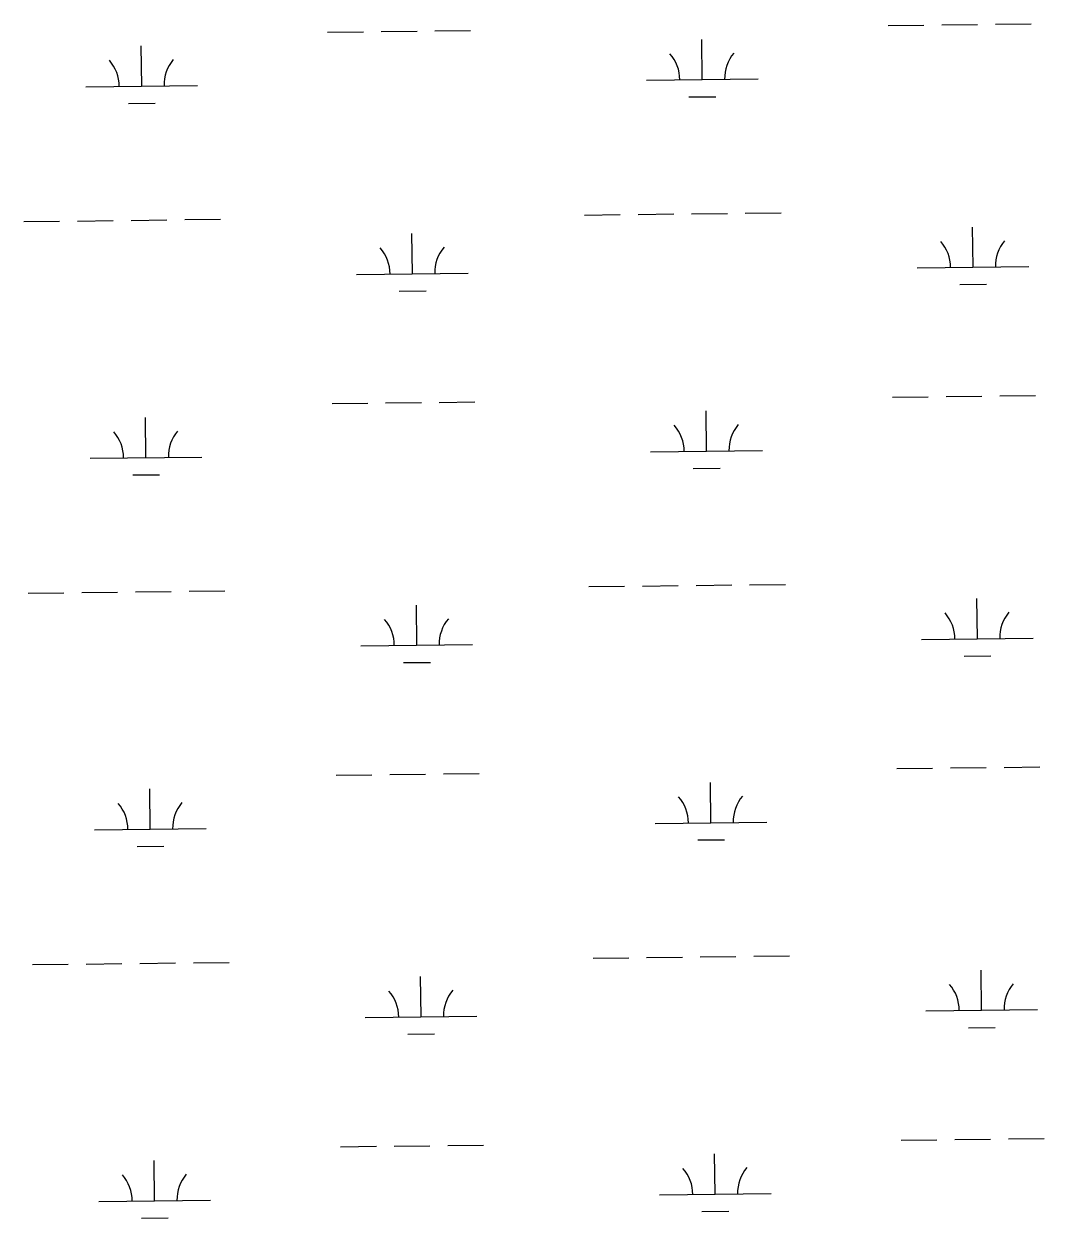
# Model space of a CAD drawing. Extents: x 3684037 to 3722149, y 433263 to 459021.
# Drawn here: x 3711696 to 3712609, y 451859 to 452928 of the extents above; entities that cross this region are included whole.
import ezdxf

# ---------------------------------------------------------------- set-up
doc = ezdxf.new("R2010")
doc.units = 0
doc.layers.add('V-WETL-SWMP', color=7, linetype='Continuous')

msp = doc.modelspace()

# ---------------------------------------------------------------- linework, layer by layer
at = {"layer": 'V-WETL-SWMP'}
for p, q in [((3712469.4, 452926.6), (3712501.4, 452927)), ((3712517.4, 452927.2), (3712549.4, 452927.5)), ((3712565.4, 452927.7), (3712597.4, 452928.1)), ((3711967.5, 452920.8), (3711999.5, 452921.1)), ((3712015.5, 452921.3), (3712047.5, 452921.7)), ((3712063.5, 452921.9), (3712095.5, 452922.2)), ((3712302.8, 452878.2), (3712302.4, 452914.2)), ((3711801, 452872.4), (3711800.6, 452908.4)), ((3711751, 452871.8), (3711851, 452873)), ((3712252.9, 452877.6), (3712352.8, 452878.8)), ((3712291, 452862.7), (3712315, 452862.9)), ((3711789.2, 452856.8), (3711813.2, 452857.1)), ((3712197.4, 452756.9), (3712229.4, 452757.3)), ((3712245.4, 452757.5), (3712277.4, 452757.9)), ((3712293.4, 452758), (3712325.4, 452758.4)), ((3712341.4, 452758.6), (3712373.4, 452759)), ((3711695.5, 452751.1), (3711727.5, 452751.5)), ((3711743.5, 452751.6), (3711775.5, 452752)), ((3711791.5, 452752.2), (3711823.5, 452752.6)), ((3711839.5, 452752.8), (3711871.5, 452753.1)), ((3712545.3, 452710.2), (3712544.9, 452746.2)), ((3712043.4, 452704.4), (3712043, 452740.4)), ((3712495.3, 452709.6), (3712595.3, 452710.8)), ((3711993.4, 452703.8), (3712093.4, 452705)), ((3712533.5, 452694.7), (3712557.5, 452694.9)), ((3712031.6, 452688.8), (3712055.6, 452689.1)), ((3712473.2, 452593.9), (3712505.2, 452594.3)), ((3712521.2, 452594.5), (3712553.2, 452594.9)), ((3712569.2, 452595.1), (3712601.2, 452595.4)), ((3711971.4, 452588.1), (3712003.4, 452588.5)), ((3712019.4, 452588.7), (3712051.4, 452589)), ((3712067.3, 452589.2), (3712099.3, 452589.6)), ((3711804.8, 452539.7), (3711804.4, 452575.7)), ((3712306.7, 452545.6), (3712306.3, 452581.6)), ((3711754.8, 452539.2), (3711854.8, 452540.3)), ((3712256.7, 452545), (3712356.7, 452546.2)), ((3712294.9, 452530), (3712318.9, 452530.3)), ((3711793, 452524.2), (3711817, 452524.4)), ((3712201.3, 452424.3), (3712233.3, 452424.6)), ((3712249.3, 452424.8), (3712281.3, 452425.2)), ((3712297.3, 452425.4), (3712329.3, 452425.8)), ((3712345.3, 452425.9), (3712377.3, 452426.3)), ((3711699.4, 452418.4), (3711731.4, 452418.8)), ((3711747.4, 452419), (3711779.4, 452419.4)), ((3711795.4, 452419.5), (3711827.4, 452419.9)), ((3711843.4, 452420.1), (3711875.4, 452420.5)), ((3712549.2, 452377.6), (3712548.7, 452413.6)), ((3712047.3, 452371.7), (3712046.9, 452407.7)), ((3711997.3, 452371.1), (3712097.3, 452372.3)), ((3712499.2, 452377), (3712599.2, 452378.2)), ((3712537.3, 452362), (3712561.3, 452362.3)), ((3712035.5, 452356.2), (3712059.5, 452356.4)), ((3712477.1, 452261.3), (3712509.1, 452261.7)), ((3712525.1, 452261.9), (3712557.1, 452262.2)), ((3712573.1, 452262.4), (3712605.1, 452262.8)), ((3711975.2, 452255.5), (3712007.2, 452255.8)), ((3712023.2, 452256), (3712055.2, 452256.4)), ((3712071.2, 452256.6), (3712103.2, 452256.9)), ((3711808.7, 452207.1), (3711808.3, 452243.1)), ((3712310.6, 452212.9), (3712310.2, 452248.9)), ((3712260.6, 452212.3), (3712360.6, 452213.5)), ((3711758.7, 452206.5), (3711858.7, 452207.7)), ((3712298.8, 452197.4), (3712322.8, 452197.6)), ((3711796.9, 452191.5), (3711820.9, 452191.8)), ((3712205.1, 452091.6), (3712237.1, 452092)), ((3712253.1, 452092.2), (3712285.1, 452092.5)), ((3712301.1, 452092.7), (3712333.1, 452093.1)), ((3712349.1, 452093.3), (3712381.1, 452093.7)), ((3711703.3, 452085.8), (3711735.3, 452086.1)), ((3711751.3, 452086.3), (3711783.3, 452086.7)), ((3711799.3, 452086.9), (3711831.3, 452087.3)), ((3711847.3, 452087.5), (3711879.3, 452087.8)), ((3712553, 452044.9), (3712552.6, 452080.9)), ((3712051.2, 452039.1), (3712050.7, 452075.1)), ((3712001.2, 452038.5), (3712101.2, 452039.7)), ((3712503, 452044.3), (3712603, 452045.5)), ((3712541.2, 452029.3), (3712565.2, 452029.6)), ((3712039.3, 452023.5), (3712063.3, 452023.8)), ((3711979.1, 451922.8), (3712011.1, 451923.2)), ((3712027.1, 451923.4), (3712059.1, 451923.7)), ((3712075.1, 451923.9), (3712107.1, 451924.3)), ((3712481, 451928.6), (3712513, 451929)), ((3712529, 451929.2), (3712561, 451929.6)), ((3712577, 451929.8), (3712609, 451930.1)), ((3711812.6, 451874.4), (3711812.2, 451910.4)), ((3712314.5, 451880.3), (3712314, 451916.3)), ((3712264.5, 451879.7), (3712364.5, 451880.9)), ((3711762.6, 451873.8), (3711862.6, 451875)), ((3711800.8, 451858.9), (3711824.8, 451859.1)), ((3712302.6, 451864.7), (3712326.6, 451865))]:
    msp.add_line(p, q, dxfattribs=at)
for centre, start, end in [((3711745.7, 452872.2), 359.8949, 41.4385), ((3711856.2, 452873.5), 139.8949, 181.4385), ((3712247.6, 452878.1), 359.8949, 41.4385), ((3712358.1, 452879.3), 139.8949, 181.4385), ((3712490, 452710.1), 359.8949, 41.4385), ((3712600.5, 452711.3), 139.8949, 181.4385), ((3711988.2, 452704.2), 359.8949, 41.4385), ((3712098.6, 452705.5), 139.8949, 181.4385), ((3711749.6, 452539.6), 359.8949, 41.4385), ((3711860.1, 452540.9), 139.8949, 181.4385), ((3712251.5, 452545.4), 359.8949, 41.4385), ((3712362, 452546.7), 139.8949, 181.4385), ((3712493.9, 452377.4), 359.8949, 41.4385), ((3712604.4, 452378.7), 139.8949, 181.4385), ((3711992, 452371.6), 359.8949, 41.4385), ((3712102.5, 452372.8), 139.8949, 181.4385), ((3711753.5, 452206.9), 359.8949, 41.4385), ((3711863.9, 452208.2), 139.8949, 181.4385), ((3712255.3, 452212.8), 359.8949, 41.4385), ((3712365.8, 452214), 139.8949, 181.4385), ((3711995.9, 452038.9), 359.8949, 41.4385), ((3712106.4, 452040.2), 139.8949, 181.4385), ((3712497.8, 452044.8), 359.8949, 41.4385), ((3712608.3, 452046), 139.8949, 181.4385), ((3711867.8, 451875.5), 139.8949, 181.4385), ((3712259.2, 451880.1), 359.8949, 41.4385), ((3712369.7, 451881.4), 139.8949, 181.4385), ((3711757.3, 451874.3), 359.8949, 41.4385)]:
    msp.add_arc(centre, 35.2, start, end, dxfattribs=at)

doc.saveas('drawing.dxf')
